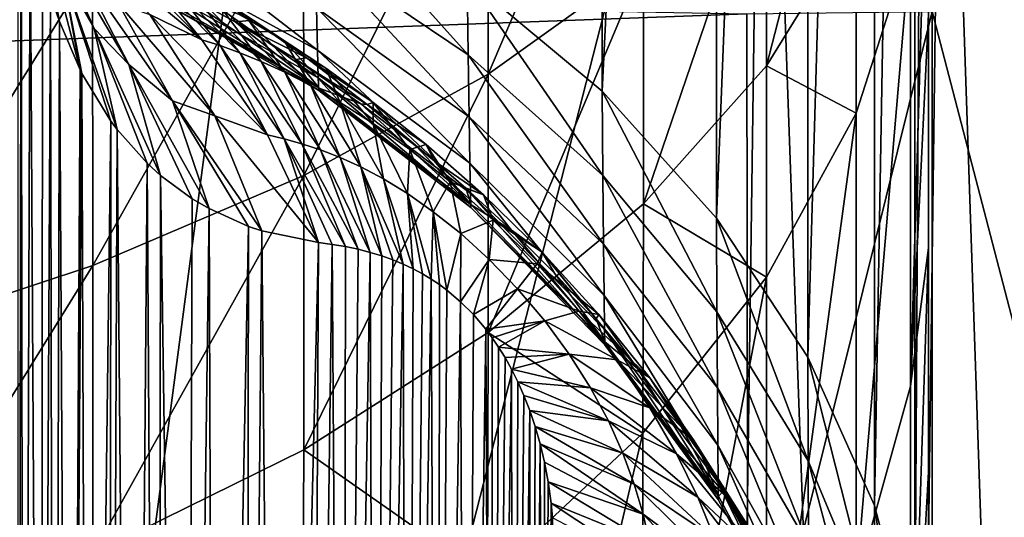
# Model space of a CAD drawing. Header units: metres. Extents: x -22 to 73, y -229 to 22.
# Tile 377 of 447: x 67.6 to 69.77, y -9.98 to -8.88. Entities that reach past the tile are written whole.
import ezdxf

# ---------------------------------------------------------------- set-up
doc = ezdxf.new("R2010")
doc.units = ezdxf.units.M
doc.layers.add('solid_509500_SW0001', color=7, linetype='CONTINUOUS')

msp = doc.modelspace()

# ---------------------------------------------------------------- linework, layer by layer
at = {"layer": 'solid_509500_SW0001'}
for points in [[(69.599998, -2.752203, 54.569382), (69.599998, -13.777501, 70.062981), (69.599998, -13.659966, 70.7351)], [(69.599998, -10.636386, 66.28595), (69.599998, -2.752203, 54.569382), (69.599998, -13.659966, 70.7351)], [(69.599998, -2.752203, 54.569382), (69.599998, -3.391085, 54.716301), (69.599998, -13.777501, 70.062981)], [(69.599998, -10.636386, 66.28595), (69.599998, -5.248361, 58.591057), (69.599998, -2.752203, 54.569382)], [(69.599998, -3.391085, 54.716301), (69.599998, -13.862061, 69.385178), (69.599998, -13.777501, 70.062981)], [(69.599998, -3.391085, 54.716301), (69.599998, -4.021256, 54.893299), (69.599998, -13.862061, 69.385178)], [(68.88166, -3.652796, 59.708282), (68.882759, -9.041877, 67.402443), (68.586075, -8.794566, 67.575607)], [(68.88166, -3.652796, 59.708282), (69.133324, -3.932026, 59.512764), (68.882759, -9.041877, 67.402443)], [(69.133324, -3.932026, 59.512764), (69.134003, -9.32093, 67.207047), (68.882759, -9.041877, 67.402443)], [(69.133324, -3.932026, 59.512764), (69.33445, -4.237514, 59.298859), (69.134003, -9.32093, 67.207047)], [(69.599998, -4.021256, 54.893299), (69.599998, -13.913306, 68.703827), (69.599998, -13.862061, 69.385178)], [(69.599998, -4.021256, 54.893299), (69.599998, -4.640872, 55.099674), (69.599998, -13.913306, 68.703827)], [(69.33445, -4.237514, 59.298859), (69.334793, -9.626172, 66.993309), (69.134003, -9.32093, 67.207047)], [(69.33445, -4.237514, 59.298859), (69.481026, -4.563167, 59.070835), (69.334793, -9.626172, 66.993309)], [(69.481026, -4.563167, 59.070835), (69.481148, -9.951525, 66.765495), (69.334793, -9.626172, 66.993309)], [(69.481026, -4.563167, 59.070835), (69.570137, -4.902488, 58.833241), (69.481148, -9.951525, 66.765495)], [(69.599998, -4.640872, 55.099674), (69.599998, -13.931083, 68.021065), (69.599998, -13.913306, 68.703827)], [(69.599998, -4.640872, 55.099674), (69.599998, -5.248167, 55.334579), (69.599998, -13.931083, 68.021065)], [(69.570137, -4.902488, 58.833241), (69.570137, -10.290512, 66.528137), (69.481148, -9.951525, 66.765495)], [(69.570137, -4.902488, 58.833241), (69.599998, -5.248361, 58.591057), (69.570137, -10.290512, 66.528137)], [(69.570137, -10.290512, 66.528137), (69.599998, -5.248361, 58.591057), (69.599998, -10.636386, 66.28595)], [(69.599998, -5.248167, 55.334579), (69.599998, -13.915392, 67.338661), (69.599998, -13.931083, 68.021065)], [(69.599998, -5.248167, 55.334579), (69.599998, -5.84147, 55.597042), (69.599998, -13.915392, 67.338661)], [(69.599998, -5.84147, 55.597042), (69.599998, -13.866313, 66.658028), (69.599998, -13.915392, 67.338661)], [(69.599998, -5.84147, 55.597042), (69.599998, -6.554168, 55.922989), (69.599998, -13.866313, 66.658028)], [(69.599998, -6.554168, 55.922989), (69.599998, -13.783953, 65.980553), (69.599998, -13.866313, 66.658028)], [(69.599998, -6.554168, 55.922989), (69.599998, -7.273997, 56.23288), (69.599998, -13.783953, 65.980553)], [(69.599998, -7.273997, 56.23288), (69.599998, -13.668474, 65.307724), (69.599998, -13.783953, 65.980553)], [(69.599998, -7.273997, 56.23288), (69.599998, -7.645568, 56.40617), (69.599998, -13.668474, 65.307724)], [(68.234779, -7.463446, 93.293404), (67.232292, -7.453458, 93.3004), (67.162041, -15.601653, 104.804047)], [(69.235985, -7.50635, 93.263359), (68.234779, -7.463446, 93.293404), (67.162041, -15.601653, 104.804047)], [(67.76059, -7.492269, 52.091965), (67.245842, -7.649162, 51.758839), (67.249451, -8.906937, 52.31958)], [(67.76059, -7.492269, 52.091965), (67.249451, -8.906937, 52.31958), (67.763412, -8.765116, 52.659451)], [(69.174232, -11.941161, 99.520233), (69.235985, -7.50635, 93.263359), (67.162041, -15.601653, 104.804047)], [(69.526772, -15.665167, 104.716293), (69.235985, -7.50635, 93.263359), (69.174232, -11.941161, 99.520233)], [(69.526772, -15.665167, 104.716293), (69.632225, -7.552925, 93.233162), (69.235985, -7.50635, 93.263359)], [(69.910164, -15.749055, 104.659492), (69.632225, -7.552925, 93.233162), (69.526772, -15.665167, 104.716293)], [(69.910164, -15.749055, 104.659492), (70.017578, -7.642092, 93.172707), (69.632225, -7.552925, 93.233162)], [(69.599998, -7.645568, 56.40617), (69.599998, -13.520137, 64.641212), (69.599998, -13.668474, 65.307724)], [(69.599998, -7.645568, 56.40617), (69.599998, -7.826062, 56.504311), (69.599998, -13.520137, 64.641212)], [(69.599998, -7.826062, 56.504311), (69.599998, -8.002706, 56.610008), (69.599998, -13.520137, 64.641212)], [(69.599998, -8.002706, 56.610008), (69.599998, -13.339298, 63.982708), (69.599998, -13.520137, 64.641212)], [(69.599998, -8.002706, 56.610008), (69.599998, -8.340549, 56.84156), (69.599998, -13.339298, 63.982708)], [(68.632622, -9.004273, 53.780926), (68.973061, -8.20752, 53.995716), (68.632156, -8.412589, 53.504276)], [(68.632622, -9.004273, 53.780926), (68.973358, -8.75959, 54.253799), (68.973061, -8.20752, 53.995716)], [(69.244202, -8.986083, 55.040184), (69.440804, -8.221013, 55.294651), (69.244194, -8.497106, 54.761078)], [(69.244202, -8.986083, 55.040184), (69.440811, -8.66708, 55.549263), (69.440804, -8.221013, 55.294651)], [(67.606667, -8.474501, 72.780602), (67.599998, -12.569366, 78.977127), (67.599998, -8.310668, 72.895081)], [(69.560028, -9.689689, 57.12965), (69.599998, -8.872812, 57.259953), (69.599998, -8.340549, 56.84156)], [(69.560028, -9.689689, 57.12965), (69.599998, -8.340549, 56.84156), (69.560028, -8.718326, 56.336151)], [(69.599998, -8.340549, 56.84156), (69.599998, -8.872812, 57.259953), (69.599998, -13.339298, 63.982708)], [(68.227425, -9.227244, 53.35001), (68.632156, -8.412589, 53.504276), (68.226784, -8.59945, 53.056465)], [(68.227425, -9.227244, 53.35001), (68.632622, -9.004273, 53.780926), (68.632156, -8.412589, 53.504276)], [(67.612381, -12.718624, 78.715652), (67.599998, -12.569366, 78.977127), (67.606667, -8.474501, 72.780602)], [(67.612381, -12.718624, 78.715652), (67.606667, -8.474501, 72.780602), (67.626633, -8.637842, 72.666954)], [(68.973373, -9.289365, 54.556198), (69.244194, -8.497106, 54.761078), (68.973358, -8.75959, 54.253799)], [(68.973373, -9.289365, 54.556198), (69.244202, -8.986083, 55.040184), (69.244194, -8.497106, 54.761078)], [(67.612907, -8.579075, 71.866943), (67.677223, -8.700921, 71.700035), (67.767143, -8.904458, 71.903748)], [(67.696312, -8.778979, 72.092331), (67.612907, -8.579075, 71.866943), (67.767143, -8.904458, 71.903748)], [(68.588333, -8.961894, 67.842522), (68.249847, -8.583923, 67.723106), (68.586075, -8.794566, 67.575607)], [(68.588333, -8.961894, 67.842522), (68.252808, -8.735728, 67.965012), (68.249847, -8.583923, 67.723106)], [(53.799999, -9.440376, 49.241554), (53.799999, -8.589276, 48.836903), (69.200699, -8.872087, 48.966187)], [(67.764252, -9.424938, 52.967949), (68.226784, -8.59945, 53.056465), (67.763412, -8.765116, 52.659451)], [(67.764252, -9.424938, 52.967949), (68.227425, -9.227244, 53.35001), (68.226784, -8.59945, 53.056465)], [(67.640305, -8.627617, 72.25782), (67.736031, -8.995113, 72.31543), (67.690468, -8.888886, 72.446098)], [(67.640305, -8.627617, 72.25782), (67.696312, -8.778979, 72.092331), (67.736031, -8.995113, 72.31543)], [(67.640305, -8.627617, 72.25782), (67.690468, -8.888886, 72.446098), (67.671051, -8.830901, 72.50647)], [(67.650299, -12.851654, 78.426544), (67.612381, -12.718624, 78.715652), (67.626633, -8.637842, 72.666954)], [(67.650299, -12.851654, 78.426544), (67.626633, -8.637842, 72.666954), (67.653206, -8.766907, 72.565956)], [(68.257607, -8.951624, 68.494431), (67.887711, -8.666282, 68.300797), (68.255455, -8.859021, 68.223442)], [(68.257607, -8.951624, 68.494431), (67.890373, -8.751145, 68.549263), (67.887711, -8.666282, 68.300797)], [(69.244202, -8.986083, 55.040184), (69.440582, -9.090427, 55.838329), (69.440811, -8.66708, 55.549263)], [(69.440811, -8.66708, 55.549263), (69.440582, -9.090427, 55.838329), (69.560028, -8.718326, 56.336151)], [(67.710754, -8.685225, 70.835419), (67.82988, -8.751861, 70.64164), (68.003326, -8.928909, 70.81839)], [(67.889091, -8.873294, 71.029816), (67.710754, -8.685225, 70.835419), (68.003326, -8.928909, 70.81839)], [(67.677223, -8.700921, 71.700035), (67.729744, -8.762837, 71.474091), (67.842857, -8.982925, 71.678329)], [(67.767143, -8.904458, 71.903748), (67.677223, -8.700921, 71.700035), (67.842857, -8.982925, 71.678329)], [(68.590385, -9.097776, 68.127625), (68.252808, -8.735728, 67.965012), (68.588333, -8.961894, 67.842522)], [(68.590385, -9.097776, 68.127625), (68.255455, -8.859021, 68.223442), (68.252808, -8.735728, 67.965012)], [(69.560028, -8.718326, 56.336151), (69.440582, -9.090427, 55.838329), (69.440582, -10.11918, 56.679916)], [(69.560028, -9.689689, 57.12965), (69.560028, -8.718326, 56.336151), (69.440582, -10.11918, 56.679916)], [(67.873558, -8.769412, 70.552109), (68.003326, -8.928909, 70.81839), (67.82988, -8.751861, 70.64164)], [(68.2593, -9.012326, 68.774353), (67.890373, -8.751145, 68.549263), (68.257607, -8.951624, 68.494431)], [(68.2593, -9.012326, 68.774353), (67.892464, -8.806768, 68.805908), (67.890373, -8.751145, 68.549263)], [(68.632637, -9.572079, 54.105034), (68.973358, -8.75959, 54.253799), (68.632622, -9.004273, 53.780926)], [(68.632637, -9.572079, 54.105034), (68.973373, -9.289365, 54.556198), (68.973358, -8.75959, 54.253799)], [(67.250504, -9.594195, 52.640842), (67.763412, -8.765116, 52.659451), (67.249451, -8.906937, 52.31958)], [(67.250504, -9.594195, 52.640842), (67.764252, -9.424938, 52.967949), (67.763412, -8.765116, 52.659451)], [(67.650299, -12.851654, 78.426544), (67.653206, -8.766907, 72.565956), (67.671051, -8.830901, 72.50647)], [(67.696312, -8.778979, 72.092331), (67.817505, -9.125997, 72.104233), (67.803802, -9.107594, 72.138306)], [(67.696312, -8.778979, 72.092331), (67.767143, -8.904458, 71.903748), (67.817505, -9.125997, 72.104233)], [(67.696312, -8.778979, 72.092331), (67.803802, -9.107594, 72.138306), (67.740044, -9.003017, 72.304451)], [(67.696312, -8.778979, 72.092331), (67.740044, -9.003017, 72.304451), (67.736031, -8.995113, 72.31543)], [(67.729744, -8.762837, 71.474091), (67.820724, -8.849957, 71.27887), (67.938942, -9.06309, 71.462219)], [(67.842857, -8.982925, 71.678329), (67.729744, -8.762837, 71.474091), (67.938942, -9.06309, 71.462219)], [(67.873558, -8.769412, 70.552109), (68.043411, -8.941809, 70.736778), (68.003326, -8.928909, 70.81839)], [(67.873558, -8.769412, 70.552109), (67.921822, -8.790241, 70.462967), (68.043411, -8.941809, 70.736778)], [(67.921822, -8.790241, 70.462967), (68.086708, -8.957428, 70.6567), (68.043411, -8.941809, 70.736778)], [(67.921822, -8.790241, 70.462967), (67.975685, -8.815351, 70.374359), (68.086708, -8.957428, 70.6567)], [(68.884369, -9.227288, 67.698784), (68.586075, -8.794566, 67.575607), (68.882759, -9.041877, 67.402443)], [(68.884369, -9.227288, 67.698784), (68.588333, -8.961894, 67.842522), (68.586075, -8.794566, 67.575607)], [(68.260475, -9.040271, 69.059547), (67.892464, -8.806768, 68.805908), (68.2593, -9.012326, 68.774353)], [(68.260475, -9.040271, 69.059547), (67.893936, -8.832365, 69.067375), (67.892464, -8.806768, 68.805908)], [(67.931816, -8.810359, 69.592445), (67.894814, -8.827608, 69.330101), (68.2612, -9.035096, 69.34613)], [(68.076347, -8.889484, 69.586143), (67.931816, -8.810359, 69.592445), (68.2612, -9.035096, 69.34613)], [(68.11644, -8.88554, 69.799103), (67.931816, -8.810359, 69.592445), (68.076347, -8.889484, 69.586143)], [(68.014832, -8.818961, 69.890678), (67.931816, -8.810359, 69.592445), (68.11644, -8.88554, 69.799103)], [(67.975685, -8.815351, 70.374359), (68.133873, -8.976548, 70.578468), (68.086708, -8.957428, 70.6567)], [(67.975685, -8.815351, 70.374359), (68.0364, -8.846054, 70.28656), (68.133873, -8.976548, 70.578468)], [(68.014832, -8.818961, 69.890678), (68.184753, -8.931645, 70.116417), (68.105507, -8.884078, 70.200188)], [(68.014832, -8.818961, 69.890678), (68.11644, -8.88554, 69.799103), (68.184753, -8.931645, 70.116417)], [(67.678864, -12.910171, 78.272461), (67.650299, -12.851654, 78.426544), (67.671051, -8.830901, 72.50647)], [(67.678864, -12.910171, 78.272461), (67.671051, -8.830901, 72.50647), (67.690468, -8.888886, 72.446098)], [(67.893936, -8.832365, 69.067375), (68.2612, -9.035096, 69.34613), (67.894814, -8.827608, 69.330101)], [(68.260475, -9.040271, 69.059547), (68.2612, -9.035096, 69.34613), (67.893936, -8.832365, 69.067375)], [(68.0364, -8.846054, 70.28656), (68.185715, -9.000174, 70.502487), (68.133873, -8.976548, 70.578468)], [(68.0364, -8.846054, 70.28656), (68.105507, -8.884078, 70.200188), (68.185715, -9.000174, 70.502487)], [(69.607742, -8.867129, 48.994484), (70.018883, -8.830338, 49.072201), (70.019173, -10.446403, 49.913284)], [(67.820724, -8.849957, 71.27887), (67.889091, -8.873294, 71.029816), (68.032303, -9.096061, 71.216438)], [(67.938942, -9.06309, 71.462219), (67.820724, -8.849957, 71.27887), (68.032303, -9.096061, 71.216438)], [(68.592041, -9.199819, 68.426552), (68.255455, -8.859021, 68.223442), (68.590385, -9.097776, 68.127625)], [(68.592041, -9.199819, 68.426552), (68.257607, -8.951624, 68.494431), (68.255455, -8.859021, 68.223442)], [(69.607742, -8.867129, 48.994484), (69.202698, -10.497551, 49.812054), (69.200699, -8.872087, 48.966187)], [(69.607979, -10.489779, 49.839321), (69.202698, -10.497551, 49.812054), (69.607742, -8.867129, 48.994484)], [(69.607979, -10.489779, 49.839321), (69.607742, -8.867129, 48.994484), (70.019173, -10.446403, 49.913284)], [(53.799999, -9.440376, 49.241554), (69.200699, -8.872087, 48.966187), (69.202698, -10.497551, 49.812054)], [(67.713646, -12.962379, 78.112442), (67.678864, -12.910171, 78.272461), (67.690468, -8.888886, 72.446098)], [(67.713646, -12.962379, 78.112442), (67.690468, -8.888886, 72.446098), (67.736031, -8.995113, 72.31543)], [(67.889091, -8.873294, 71.029816), (68.003326, -8.928909, 70.81839), (68.147751, -9.137938, 70.986076)], [(68.032303, -9.096061, 71.216438), (67.889091, -8.873294, 71.029816), (68.147751, -9.137938, 70.986076)], [(68.11644, -8.88554, 69.799103), (68.076347, -8.889484, 69.586143), (68.233643, -8.968524, 69.714088)], [(68.210594, -8.97191, 69.583153), (68.076347, -8.889484, 69.586143), (68.2612, -9.035096, 69.34613)], [(68.233643, -8.968524, 69.714088), (68.076347, -8.889484, 69.586143), (68.210594, -8.97191, 69.583153)], [(68.105507, -8.884078, 70.200188), (68.243217, -9.029593, 70.42939), (68.185715, -9.000174, 70.502487)], [(68.105507, -8.884078, 70.200188), (68.184753, -8.931645, 70.116417), (68.243217, -9.029593, 70.42939)], [(68.11644, -8.88554, 69.799103), (68.275833, -8.991445, 70.037399), (68.184753, -8.931645, 70.116417)], [(68.11644, -8.88554, 69.799103), (68.233643, -8.968524, 69.714088), (68.275833, -8.991445, 70.037399)], [(69.560028, -9.689689, 57.12965), (69.599998, -9.385797, 57.705231), (69.599998, -8.872812, 57.259953)], [(69.599998, -8.872812, 57.259953), (69.599998, -13.126409, 63.333851), (69.599998, -13.339298, 63.982708)], [(69.599998, -8.872812, 57.259953), (69.599998, -9.385797, 57.705231), (69.599998, -13.126409, 63.333851)], [(67.767143, -8.904458, 71.903748), (67.912666, -9.226647, 71.878349), (67.883591, -9.200227, 71.945694)], [(67.767143, -8.904458, 71.903748), (67.842857, -8.982925, 71.678329), (67.912666, -9.226647, 71.878349)], [(67.767143, -8.904458, 71.903748), (67.883591, -9.200227, 71.945694), (67.817505, -9.125997, 72.104233)], [(68.043411, -8.941809, 70.736778), (68.147751, -9.137938, 70.986076), (68.003326, -8.928909, 70.81839)], [(68.184753, -8.931645, 70.116417), (68.307495, -9.066426, 70.360222), (68.243217, -9.029593, 70.42939)], [(68.184753, -8.931645, 70.116417), (68.275833, -8.991445, 70.037399), (68.307495, -9.066426, 70.360222)], [(68.043411, -8.941809, 70.736778), (68.184608, -9.146517, 70.912354), (68.147751, -9.137938, 70.986076)], [(68.043411, -8.941809, 70.736778), (68.086708, -8.957428, 70.6567), (68.184608, -9.146517, 70.912354)], [(68.593346, -9.266693, 68.735313), (68.257607, -8.951624, 68.494431), (68.592041, -9.199819, 68.426552)], [(68.593346, -9.266693, 68.735313), (68.2593, -9.012326, 68.774353), (68.257607, -8.951624, 68.494431)], [(68.086708, -8.957428, 70.6567), (68.223267, -9.157215, 70.841385), (68.184608, -9.146517, 70.912354)], [(68.086708, -8.957428, 70.6567), (68.133873, -8.976548, 70.578468), (68.223267, -9.157215, 70.841385)], [(68.233643, -8.968524, 69.714088), (68.210594, -8.97191, 69.583153), (68.366585, -9.070925, 69.641113)], [(68.353004, -9.069781, 69.583382), (68.210594, -8.97191, 69.583153), (68.2612, -9.035096, 69.34613)], [(68.366585, -9.070925, 69.641113), (68.210594, -8.97191, 69.583153), (68.353004, -9.069781, 69.583382)], [(68.233643, -8.968524, 69.714088), (68.379829, -9.06637, 69.966721), (68.275833, -8.991445, 70.037399)], [(68.233643, -8.968524, 69.714088), (68.366585, -9.070925, 69.641113), (68.379829, -9.06637, 69.966721)], [(68.88588, -9.377816, 68.015236), (68.588333, -8.961894, 67.842522), (68.884369, -9.227288, 67.698784)], [(68.88588, -9.377816, 68.015236), (68.590385, -9.097776, 68.127625), (68.588333, -8.961894, 67.842522)], [(67.713646, -12.962379, 78.112442), (67.736031, -8.995113, 72.31543), (67.740044, -9.003017, 72.304451)], [(67.842857, -8.982925, 71.678329), (68.019218, -9.299771, 71.640953), (67.982437, -9.278168, 71.721397)], [(67.842857, -8.982925, 71.678329), (67.938942, -9.06309, 71.462219), (68.019218, -9.299771, 71.640953)], [(67.842857, -8.982925, 71.678329), (67.982437, -9.278168, 71.721397), (67.912666, -9.226647, 71.878349)], [(68.133873, -8.976548, 70.578468), (68.263985, -9.170588, 70.773636), (68.223267, -9.157215, 70.841385)], [(68.133873, -8.976548, 70.578468), (68.185715, -9.000174, 70.502487), (68.263985, -9.170588, 70.773636)], [(68.275833, -8.991445, 70.037399), (68.379631, -9.112601, 70.296661), (68.307495, -9.066426, 70.360222)], [(68.275833, -8.991445, 70.037399), (68.379829, -9.06637, 69.966721), (68.379631, -9.112601, 70.296661)], [(68.973373, -9.289365, 54.556198), (69.243576, -9.450516, 55.356586), (69.244202, -8.986083, 55.040184)], [(69.244202, -8.986083, 55.040184), (69.243576, -9.450516, 55.356586), (69.440582, -9.090427, 55.838329)], [(67.754372, -13.007561, 77.946762), (67.713646, -12.962379, 78.112442), (67.740044, -9.003017, 72.304451)], [(67.754372, -13.007561, 77.946762), (67.740044, -9.003017, 72.304451), (67.803802, -9.107594, 72.138306)], [(68.185715, -9.000174, 70.502487), (68.307091, -9.187313, 70.709648), (68.263985, -9.170588, 70.773636)], [(68.185715, -9.000174, 70.502487), (68.243217, -9.029593, 70.42939), (68.307091, -9.187313, 70.709648)], [(68.227455, -9.829705, 53.693901), (68.632622, -9.004273, 53.780926), (68.227425, -9.227244, 53.35001)], [(68.227455, -9.829705, 53.693901), (68.632637, -9.572079, 54.105034), (68.632622, -9.004273, 53.780926)], [(68.594246, -9.297458, 69.049873), (68.2593, -9.012326, 68.774353), (68.593346, -9.266693, 68.735313)], [(68.594246, -9.297458, 69.049873), (68.260475, -9.040271, 69.059547), (68.2593, -9.012326, 68.774353)], [(68.243217, -9.029593, 70.42939), (68.35302, -9.20822, 70.650085), (68.307091, -9.187313, 70.709648)], [(68.243217, -9.029593, 70.42939), (68.307495, -9.066426, 70.360222), (68.35302, -9.20822, 70.650085)], [(68.260475, -9.040271, 69.059547), (68.59481, -9.291718, 69.365959), (68.2612, -9.035096, 69.34613)], [(68.594246, -9.297458, 69.049873), (68.59481, -9.291718, 69.365959), (68.260475, -9.040271, 69.059547)], [(68.353004, -9.069781, 69.583382), (68.2612, -9.035096, 69.34613), (68.59481, -9.291718, 69.365959)], [(69.135033, -9.526641, 67.536652), (68.882759, -9.041877, 67.402443), (69.134003, -9.32093, 67.207047)], [(69.135033, -9.526641, 67.536652), (68.884369, -9.227288, 67.698784), (68.882759, -9.041877, 67.402443)], [(67.938942, -9.06309, 71.462219), (68.13533, -9.34833, 71.39505), (68.106117, -9.338634, 71.455963)], [(67.938942, -9.06309, 71.462219), (68.032303, -9.096061, 71.216438), (68.13533, -9.34833, 71.39505)], [(67.938942, -9.06309, 71.462219), (68.106117, -9.338634, 71.455963), (68.019218, -9.299771, 71.640953)], [(68.307495, -9.066426, 70.360222), (68.402206, -9.234296, 70.595848), (68.35302, -9.20822, 70.650085)], [(68.307495, -9.066426, 70.360222), (68.379631, -9.112601, 70.296661), (68.402206, -9.234296, 70.595848)], [(68.474998, -9.163166, 69.586792), (68.353004, -9.069781, 69.583382), (68.59481, -9.291718, 69.365959)], [(68.366585, -9.070925, 69.641113), (68.353004, -9.069781, 69.583382), (68.474998, -9.163166, 69.586792)], [(68.366585, -9.070925, 69.641113), (68.496254, -9.158797, 69.909668), (68.379829, -9.06637, 69.966721)], [(68.366585, -9.070925, 69.641113), (68.474998, -9.163166, 69.586792), (68.513985, -9.195055, 69.58857)], [(68.366585, -9.070925, 69.641113), (68.513985, -9.195055, 69.58857), (68.496254, -9.158797, 69.909668)], [(68.379829, -9.06637, 69.966721), (68.460274, -9.170163, 70.241364), (68.379631, -9.112601, 70.296661)], [(68.379829, -9.06637, 69.966721), (68.496254, -9.158797, 69.909668), (68.460274, -9.170163, 70.241364)], [(68.032303, -9.096061, 71.216438), (68.26001, -9.374303, 71.141037), (68.13533, -9.34833, 71.39505)], [(68.032303, -9.096061, 71.216438), (68.147751, -9.137938, 70.986076), (68.26001, -9.374303, 71.141037)], [(68.88707, -9.490821, 68.346962), (68.590385, -9.097776, 68.127625), (68.88588, -9.377816, 68.015236)], [(68.88707, -9.490821, 68.346962), (68.592041, -9.199819, 68.426552), (68.590385, -9.097776, 68.127625)], [(69.440582, -9.090427, 55.838329), (69.243576, -9.450516, 55.356586), (69.243576, -10.537606, 56.247253)], [(69.440582, -10.11918, 56.679916), (69.440582, -9.090427, 55.838329), (69.243576, -10.537606, 56.247253)], [(67.800674, -13.044911, 77.775475), (67.754372, -13.007561, 77.946762), (67.803802, -9.107594, 72.138306)], [(67.800674, -13.044911, 77.775475), (67.803802, -9.107594, 72.138306), (67.817505, -9.125997, 72.104233)], [(67.852188, -13.073838, 77.598549), (67.800674, -13.044911, 77.775475), (67.817505, -9.125997, 72.104233)], [(67.852188, -13.073838, 77.598549), (67.817505, -9.125997, 72.104233), (67.883591, -9.200227, 71.945694)], [(68.379631, -9.112601, 70.296661), (68.455093, -9.266674, 70.548141), (68.402206, -9.234296, 70.595848)], [(68.379631, -9.112601, 70.296661), (68.460274, -9.170163, 70.241364), (68.455093, -9.266674, 70.548141)], [(68.184608, -9.146517, 70.912354), (68.26001, -9.374303, 71.141037), (68.147751, -9.137938, 70.986076)], [(68.184608, -9.146517, 70.912354), (68.318871, -9.383267, 71.029892), (68.290024, -9.378357, 71.082664)], [(68.184608, -9.146517, 70.912354), (68.223267, -9.157215, 70.841385), (68.318871, -9.383267, 71.029892)], [(68.184608, -9.146517, 70.912354), (68.290024, -9.378357, 71.082664), (68.26001, -9.374303, 71.141037)], [(68.223267, -9.157215, 70.841385), (68.346565, -9.389081, 70.98246), (68.318871, -9.383267, 71.029892)], [(68.223267, -9.157215, 70.841385), (68.263985, -9.170588, 70.773636), (68.346565, -9.389081, 70.98246)], [(68.263985, -9.170588, 70.773636), (68.373123, -9.395825, 70.940117), (68.346565, -9.389081, 70.98246)], [(68.263985, -9.170588, 70.773636), (68.307091, -9.187313, 70.709648), (68.373123, -9.395825, 70.940117)], [(68.460274, -9.170163, 70.241364), (68.511856, -9.306511, 70.508606), (68.455093, -9.266674, 70.548141)], [(68.496254, -9.158797, 69.909668), (68.548988, -9.240777, 70.198059), (68.460274, -9.170163, 70.241364)], [(68.460274, -9.170163, 70.241364), (68.548988, -9.240777, 70.198059), (68.511856, -9.306511, 70.508606)], [(68.513985, -9.195055, 69.58857), (68.474998, -9.163166, 69.586792), (68.59481, -9.291718, 69.365959)], [(68.496254, -9.158797, 69.909668), (68.513985, -9.195055, 69.58857), (68.622017, -9.269357, 69.872726)], [(68.496254, -9.158797, 69.909668), (68.622017, -9.269357, 69.872726), (68.548988, -9.240777, 70.198059)], [(68.307091, -9.187313, 70.709648), (68.398544, -9.403513, 70.902618), (68.373123, -9.395825, 70.940117)], [(68.307091, -9.187313, 70.709648), (68.35302, -9.20822, 70.650085), (68.398544, -9.403513, 70.902618)], [(67.908417, -13.093643, 77.415962), (67.852188, -13.073838, 77.598549), (67.883591, -9.200227, 71.945694)], [(67.908417, -13.093643, 77.415962), (67.883591, -9.200227, 71.945694), (67.912666, -9.226647, 71.878349)], [(68.35302, -9.20822, 70.650085), (68.44593, -9.421666, 70.841331), (68.422821, -9.412143, 70.869759)], [(68.35302, -9.20822, 70.650085), (68.402206, -9.234296, 70.595848), (68.44593, -9.421666, 70.841331)], [(68.35302, -9.20822, 70.650085), (68.422821, -9.412143, 70.869759), (68.398544, -9.403513, 70.902618)], [(68.583748, -9.254784, 69.592758), (68.513985, -9.195055, 69.58857), (68.59481, -9.291718, 69.365959)], [(68.622017, -9.269357, 69.872726), (68.513985, -9.195055, 69.58857), (68.583748, -9.254784, 69.592758)], [(68.888016, -9.564844, 68.689552), (68.592041, -9.199819, 68.426552), (68.88707, -9.490821, 68.346962)], [(68.888016, -9.564844, 68.689552), (68.593346, -9.266693, 68.735313), (68.592041, -9.199819, 68.426552)], [(67.76429, -10.058127, 53.32938), (68.227425, -9.227244, 53.35001), (67.764252, -9.424938, 52.967949)], [(67.76429, -10.058127, 53.32938), (68.227455, -9.829705, 53.693901), (68.227425, -9.227244, 53.35001)], [(67.968857, -13.103572, 77.227371), (67.908417, -13.093643, 77.415962), (67.912666, -9.226647, 71.878349)], [(67.968857, -13.103572, 77.227371), (67.912666, -9.226647, 71.878349), (67.982437, -9.278168, 71.721397)], [(68.402206, -9.234296, 70.595848), (68.467812, -9.432, 70.817139), (68.44593, -9.421666, 70.841331)], [(68.402206, -9.234296, 70.595848), (68.455093, -9.266674, 70.548141), (68.467812, -9.432, 70.817139)], [(69.136063, -9.693591, 67.888504), (68.884369, -9.227288, 67.698784), (69.135033, -9.526641, 67.536652)], [(69.136063, -9.693591, 67.888504), (68.88588, -9.377816, 68.015236), (68.884369, -9.227288, 67.698784)], [(68.548988, -9.240777, 70.198059), (68.572136, -9.354727, 70.479401), (68.511856, -9.306511, 70.508606)], [(68.548988, -9.240777, 70.198059), (68.643593, -9.324883, 70.171265), (68.572136, -9.354727, 70.479401)], [(68.622017, -9.269357, 69.872726), (68.643593, -9.324883, 70.171265), (68.548988, -9.240777, 70.198059)], [(68.683609, -9.346746, 69.601158), (68.583748, -9.254784, 69.592758), (68.59481, -9.291718, 69.365959)], [(68.622017, -9.269357, 69.872726), (68.583748, -9.254784, 69.592758), (68.683609, -9.346746, 69.601158)], [(67.968857, -13.103572, 77.227371), (67.982437, -9.278168, 71.721397), (68.019218, -9.299771, 71.640953)], [(68.455093, -9.266674, 70.548141), (68.507568, -9.454567, 70.78064), (68.48838, -9.443017, 70.796997)], [(68.455093, -9.266674, 70.548141), (68.511856, -9.306511, 70.508606), (68.507568, -9.454567, 70.78064)], [(68.455093, -9.266674, 70.548141), (68.48838, -9.443017, 70.796997), (68.467812, -9.432, 70.817139)], [(68.888649, -9.59885, 69.038536), (68.593346, -9.266693, 68.735313), (68.888016, -9.564844, 68.689552)], [(68.888649, -9.59885, 69.038536), (68.594246, -9.297458, 69.049873), (68.593346, -9.266693, 68.735313)], [(68.622017, -9.269357, 69.872726), (68.683609, -9.346746, 69.601158), (68.751022, -9.395684, 69.861877)], [(68.622017, -9.269357, 69.872726), (68.751022, -9.395684, 69.861877), (68.643593, -9.324883, 70.171265)], [(68.033005, -13.102976, 77.032341), (67.968857, -13.103572, 77.227371), (68.019218, -9.299771, 71.640953)], [(68.033005, -13.102976, 77.032341), (68.019218, -9.299771, 71.640953), (68.106117, -9.338634, 71.455963)], [(68.594246, -9.297458, 69.049873), (68.889076, -9.592411, 69.389183), (68.59481, -9.291718, 69.365959)], [(68.888649, -9.59885, 69.038536), (68.889076, -9.592411, 69.389183), (68.594246, -9.297458, 69.049873)], [(68.683609, -9.346746, 69.601158), (68.59481, -9.291718, 69.365959), (68.889076, -9.592411, 69.389183)], [(68.632637, -9.572079, 54.105034), (68.972176, -9.79282, 54.898632), (68.973373, -9.289365, 54.556198)], [(68.973373, -9.289365, 54.556198), (68.972176, -9.79282, 54.898632), (69.243576, -9.450516, 55.356586)], [(68.511856, -9.306511, 70.508606), (68.525345, -9.466492, 70.767746), (68.507568, -9.454567, 70.78064)], [(68.511856, -9.306511, 70.508606), (68.54184, -9.478691, 70.757843), (68.525345, -9.466492, 70.767746)], [(68.511856, -9.306511, 70.508606), (68.572136, -9.354727, 70.479401), (68.54184, -9.478691, 70.757843)], [(69.335358, -9.854006, 67.359344), (69.134003, -9.32093, 67.207047), (69.334793, -9.626172, 66.993309)], [(69.335358, -9.854006, 67.359344), (69.135033, -9.526641, 67.536652), (69.134003, -9.32093, 67.207047)], [(68.100235, -13.091119, 76.830482), (68.033005, -13.102976, 77.032341), (68.106117, -9.338634, 71.455963)], [(68.100235, -13.091119, 76.830482), (68.106117, -9.338634, 71.455963), (68.13533, -9.34833, 71.39505)], [(68.643593, -9.324883, 70.171265), (68.634674, -9.411561, 70.462944), (68.572136, -9.354727, 70.479401)], [(68.643593, -9.324883, 70.171265), (68.739845, -9.420848, 70.165054), (68.634674, -9.411561, 70.462944)], [(68.751022, -9.395684, 69.861877), (68.739845, -9.420848, 70.165054), (68.643593, -9.324883, 70.171265)], [(68.169853, -13.067248, 76.621307), (68.100235, -13.091119, 76.830482), (68.13533, -9.34833, 71.39505)], [(68.169853, -13.067248, 76.621307), (68.13533, -9.34833, 71.39505), (68.26001, -9.374303, 71.141037)], [(68.572136, -9.354727, 70.479401), (68.572006, -9.504216, 70.745384), (68.54184, -9.478691, 70.757843)], [(68.572136, -9.354727, 70.479401), (68.634674, -9.411561, 70.462944), (68.572006, -9.504216, 70.745384)], [(68.777908, -9.441388, 69.612114), (68.683609, -9.346746, 69.601158), (68.889076, -9.592411, 69.389183)], [(68.751022, -9.395684, 69.861877), (68.683609, -9.346746, 69.601158), (68.777908, -9.441388, 69.612114)], [(68.241096, -13.030604, 76.404312), (68.169853, -13.067248, 76.621307), (68.26001, -9.374303, 71.141037)], [(68.241096, -13.030604, 76.404312), (68.26001, -9.374303, 71.141037), (68.290024, -9.378357, 71.082664)], [(68.313065, -12.980426, 76.179054), (68.241096, -13.030604, 76.404312), (68.290024, -9.378357, 71.082664)], [(68.313065, -12.980426, 76.179054), (68.290024, -9.378357, 71.082664), (68.318871, -9.383267, 71.029892)], [(68.313065, -12.980426, 76.179054), (68.318871, -9.383267, 71.029892), (68.346565, -9.389081, 70.98246)], [(69.136848, -9.818873, 68.25724), (68.88588, -9.377816, 68.015236), (69.136063, -9.693591, 67.888504)], [(69.136848, -9.818873, 68.25724), (68.88707, -9.490821, 68.346962), (68.88588, -9.377816, 68.015236)], [(69.560028, -10.589166, 58.003792), (69.599998, -9.877716, 58.176247), (69.599998, -9.385797, 57.705231)], [(69.560028, -10.589166, 58.003792), (69.599998, -9.385797, 57.705231), (69.560028, -9.689689, 57.12965)], [(69.599998, -9.385797, 57.705231), (69.599998, -12.882004, 62.696274), (69.599998, -13.126409, 63.333851)], [(69.599998, -9.385797, 57.705231), (69.599998, -9.877716, 58.176247), (69.599998, -12.882004, 62.696274)], [(68.313065, -12.980426, 76.179054), (68.346565, -9.389081, 70.98246), (68.373123, -9.395825, 70.940117)], [(68.384689, -12.916035, 75.945282), (68.313065, -12.980426, 76.179054), (68.373123, -9.395825, 70.940117)], [(68.384689, -12.916035, 75.945282), (68.373123, -9.395825, 70.940117), (68.398544, -9.403513, 70.902618)], [(68.384689, -12.916035, 75.945282), (68.398544, -9.403513, 70.902618), (68.422821, -9.412143, 70.869759)], [(68.751022, -9.395684, 69.861877), (68.875313, -9.53221, 69.880165), (68.739845, -9.420848, 70.165054)], [(68.751022, -9.395684, 69.861877), (68.777908, -9.441388, 69.612114), (68.869453, -9.541589, 69.626076)], [(68.751022, -9.395684, 69.861877), (68.869453, -9.541589, 69.626076), (68.875313, -9.53221, 69.880165)], [(67.250549, -10.253695, 53.017288), (67.764252, -9.424938, 52.967949), (67.250504, -9.594195, 52.640842)], [(67.250549, -10.253695, 53.017288), (67.76429, -10.058127, 53.32938), (67.764252, -9.424938, 52.967949)], [(68.384689, -12.916035, 75.945282), (68.422821, -9.412143, 70.869759), (68.44593, -9.421666, 70.841331)], [(68.45475, -12.836872, 75.702957), (68.384689, -12.916035, 75.945282), (68.44593, -9.421666, 70.841331)], [(68.45475, -12.836872, 75.702957), (68.44593, -9.421666, 70.841331), (68.467812, -9.432, 70.817139)], [(68.634674, -9.411561, 70.462944), (68.599991, -9.532262, 70.741234), (68.572006, -9.504216, 70.745384)], [(68.634674, -9.411561, 70.462944), (68.697174, -9.476139, 70.461349), (68.599991, -9.532262, 70.741234)], [(68.739845, -9.420848, 70.165054), (68.697174, -9.476139, 70.461349), (68.634674, -9.411561, 70.462944)], [(68.739845, -9.420848, 70.165054), (68.832275, -9.524817, 70.181435), (68.697174, -9.476139, 70.461349)], [(68.875313, -9.53221, 69.880165), (68.832275, -9.524817, 70.181435), (68.739845, -9.420848, 70.165054)], [(53.799999, -10.272465, 49.683983), (53.799999, -9.440376, 49.241554), (69.202698, -10.497551, 49.812054)], [(68.45475, -12.836872, 75.702957), (68.467812, -9.432, 70.817139), (68.48838, -9.443017, 70.796997)], [(68.45475, -12.836872, 75.702957), (68.48838, -9.443017, 70.796997), (68.507568, -9.454567, 70.78064)], [(68.869453, -9.541589, 69.626076), (68.777908, -9.441388, 69.612114), (68.889076, -9.592411, 69.389183)], [(69.243576, -9.450516, 55.356586), (68.972176, -9.79282, 54.898632), (68.972176, -10.86957, 55.777168)], [(69.243576, -10.537606, 56.247253), (69.243576, -9.450516, 55.356586), (68.972176, -10.86957, 55.777168)], [(68.52182, -12.742459, 75.452209), (68.45475, -12.836872, 75.702957), (68.507568, -9.454567, 70.78064)], [(68.52182, -12.742459, 75.452209), (68.507568, -9.454567, 70.78064), (68.525345, -9.466492, 70.767746)], [(68.52182, -12.742459, 75.452209), (68.525345, -9.466492, 70.767746), (68.54184, -9.478691, 70.757843)], [(68.52182, -12.742459, 75.452209), (68.54184, -9.478691, 70.757843), (68.572006, -9.504216, 70.745384)], [(68.697174, -9.476139, 70.461349), (68.627419, -9.564662, 70.745262), (68.599991, -9.532262, 70.741234)], [(68.697174, -9.476139, 70.461349), (68.756737, -9.546404, 70.475548), (68.627419, -9.564662, 70.745262)], [(68.832275, -9.524817, 70.181435), (68.756737, -9.546404, 70.475548), (68.697174, -9.476139, 70.461349)], [(69.137474, -9.900887, 68.63797), (68.88707, -9.490821, 68.346962), (69.136848, -9.818873, 68.25724)], [(69.137474, -9.900887, 68.63797), (68.888016, -9.564844, 68.689552), (68.88707, -9.490821, 68.346962)], [(68.584229, -12.633099, 75.19445), (68.52182, -12.742459, 75.452209), (68.572006, -9.504216, 70.745384)], [(68.584229, -12.633099, 75.19445), (68.572006, -9.504216, 70.745384), (68.599991, -9.532262, 70.741234)], [(68.584229, -12.633099, 75.19445), (68.599991, -9.532262, 70.741234), (68.627419, -9.564662, 70.745262)], [(68.832275, -9.524817, 70.181435), (68.915871, -9.631787, 70.219368), (68.756737, -9.546404, 70.475548)], [(68.987617, -9.671717, 69.926231), (68.915871, -9.631787, 70.219368), (68.832275, -9.524817, 70.181435)], [(68.875313, -9.53221, 69.880165), (68.987617, -9.671717, 69.926231), (68.832275, -9.524817, 70.181435)], [(68.875313, -9.53221, 69.880165), (68.869453, -9.541589, 69.626076), (68.960541, -9.65073, 69.643921)], [(68.875313, -9.53221, 69.880165), (68.960541, -9.65073, 69.643921), (68.987617, -9.671717, 69.926231)], [(69.335991, -10.038842, 67.749939), (69.135033, -9.526641, 67.536652), (69.335358, -9.854006, 67.359344)], [(69.335991, -10.038842, 67.749939), (69.136063, -9.693591, 67.888504), (69.135033, -9.526641, 67.536652)], [(68.756737, -9.546404, 70.475548), (68.641312, -9.583306, 70.750885), (68.627419, -9.564662, 70.745262)], [(68.756737, -9.546404, 70.475548), (68.655403, -9.604022, 70.759422), (68.641312, -9.583306, 70.750885)], [(68.756737, -9.546404, 70.475548), (68.810738, -9.619657, 70.504799), (68.655403, -9.604022, 70.759422)], [(68.915871, -9.631787, 70.219368), (68.810738, -9.619657, 70.504799), (68.756737, -9.546404, 70.475548)], [(68.960541, -9.65073, 69.643921), (68.869453, -9.541589, 69.626076), (68.889076, -9.592411, 69.389183)], [(68.227455, -9.829705, 53.693901), (68.63073, -10.111856, 54.471809), (68.632637, -9.572079, 54.105034)], [(68.640221, -12.509532, 74.93161), (68.584229, -12.633099, 75.19445), (68.627419, -9.564662, 70.745262)], [(68.640221, -12.509532, 74.93161), (68.627419, -9.564662, 70.745262), (68.641312, -9.583306, 70.750885)], [(68.632637, -9.572079, 54.105034), (68.63073, -10.111856, 54.471809), (68.972176, -9.79282, 54.898632)], [(69.137878, -9.938498, 69.025757), (68.888016, -9.564844, 68.689552), (69.137474, -9.900887, 68.63797)], [(69.137878, -9.938498, 69.025757), (68.888649, -9.59885, 69.038536), (68.888016, -9.564844, 68.689552)], [(68.640221, -12.509532, 74.93161), (68.641312, -9.583306, 70.750885), (68.655403, -9.604022, 70.759422)], [(68.888649, -9.59885, 69.038536), (69.138176, -9.931244, 69.415359), (68.889076, -9.592411, 69.389183)], [(69.137878, -9.938498, 69.025757), (69.138176, -9.931244, 69.415359), (68.888649, -9.59885, 69.038536)], [(68.960541, -9.65073, 69.643921), (68.889076, -9.592411, 69.389183), (69.138176, -9.931244, 69.415359)], [(68.640221, -12.509532, 74.93161), (68.655403, -9.604022, 70.759422), (68.66964, -9.627044, 70.771301)], [(68.810738, -9.619657, 70.504799), (68.66964, -9.627044, 70.771301), (68.655403, -9.604022, 70.759422)], [(68.810738, -9.619657, 70.504799), (68.683823, -9.652439, 70.786926), (68.66964, -9.627044, 70.771301)], [(68.810738, -9.619657, 70.504799), (68.857513, -9.693414, 70.547028), (68.683823, -9.652439, 70.786926)], [(68.987556, -9.737247, 70.275291), (68.857513, -9.693414, 70.547028), (68.810738, -9.619657, 70.504799)], [(68.915871, -9.631787, 70.219368), (68.987556, -9.737247, 70.275291), (68.810738, -9.619657, 70.504799)], [(68.640221, -12.509532, 74.93161), (68.66964, -9.627044, 70.771301), (68.683823, -9.652439, 70.786926)], [(69.083466, -9.807754, 69.99511), (68.987556, -9.737247, 70.275291), (68.915871, -9.631787, 70.219368)], [(68.987617, -9.671717, 69.926231), (69.083466, -9.807754, 69.99511), (68.915871, -9.631787, 70.219368)], [(69.481354, -10.202883, 67.170387), (69.334793, -9.626172, 66.993309), (69.481148, -9.951525, 66.765495)], [(69.481354, -10.202883, 67.170387), (69.335358, -9.854006, 67.359344), (69.334793, -9.626172, 66.993309)], [(68.688148, -12.373186, 74.666298), (68.640221, -12.509532, 74.93161), (68.683823, -9.652439, 70.786926)], [(68.688148, -12.373186, 74.666298), (68.683823, -9.652439, 70.786926), (68.697701, -9.680208, 70.806618)], [(68.857513, -9.693414, 70.547028), (68.697701, -9.680208, 70.806618), (68.683823, -9.652439, 70.786926)], [(69.054207, -9.774682, 69.667358), (68.960541, -9.65073, 69.643921), (69.138176, -9.931244, 69.415359)], [(68.987617, -9.671717, 69.926231), (68.960541, -9.65073, 69.643921), (69.054207, -9.774682, 69.667358)], [(68.688148, -12.373186, 74.666298), (68.697701, -9.680208, 70.806618), (68.711098, -9.710389, 70.830673)], [(68.896599, -9.765978, 70.599579), (68.711098, -9.710389, 70.830673), (68.697701, -9.680208, 70.806618)], [(68.857513, -9.693414, 70.547028), (68.896599, -9.765978, 70.599579), (68.697701, -9.680208, 70.806618)], [(68.987617, -9.671717, 69.926231), (69.054207, -9.774682, 69.667358), (69.101677, -9.842866, 69.681664)], [(68.987617, -9.671717, 69.926231), (69.101677, -9.842866, 69.681664), (69.083466, -9.807754, 69.99511)], [(69.560028, -10.589166, 58.003792), (69.560028, -9.689689, 57.12965), (69.440582, -10.11918, 56.679916)], [(68.688148, -12.373186, 74.666298), (68.711098, -9.710389, 70.830673), (68.723846, -9.743032, 70.85939)], [(68.896599, -9.765978, 70.599579), (68.723846, -9.743032, 70.85939), (68.711098, -9.710389, 70.830673)], [(69.046478, -9.838283, 70.344673), (68.896599, -9.765978, 70.599579), (68.857513, -9.693414, 70.547028)], [(68.987556, -9.737247, 70.275291), (69.046478, -9.838283, 70.344673), (68.857513, -9.693414, 70.547028)], [(69.336441, -10.177485, 68.159157), (69.136063, -9.693591, 67.888504), (69.335991, -10.038842, 67.749939)], [(69.336441, -10.177485, 68.159157), (69.136848, -9.818873, 68.25724), (69.136063, -9.693591, 67.888504)], [(68.726555, -12.226201, 74.401932), (68.688148, -12.373186, 74.666298), (68.723846, -9.743032, 70.85939)], [(68.726555, -12.226201, 74.401932), (68.723846, -9.743032, 70.85939), (68.735748, -9.778205, 70.893066)], [(68.928345, -9.836493, 70.660011), (68.735748, -9.778205, 70.893066), (68.723846, -9.743032, 70.85939)], [(68.896599, -9.765978, 70.599579), (68.928345, -9.836493, 70.660011), (68.723846, -9.743032, 70.85939)], [(69.161682, -9.936246, 70.080467), (69.046478, -9.838283, 70.344673), (68.987556, -9.737247, 70.275291)], [(69.083466, -9.807754, 69.99511), (69.161682, -9.936246, 70.080467), (68.987556, -9.737247, 70.275291)], [(69.093407, -9.933663, 70.423401), (68.928345, -9.836493, 70.660011), (68.896599, -9.765978, 70.599579)], [(69.046478, -9.838283, 70.344673), (69.093407, -9.933663, 70.423401), (68.896599, -9.765978, 70.599579)], [(69.101677, -9.842866, 69.681664), (69.054207, -9.774682, 69.667358), (69.138176, -9.931244, 69.415359)], [(68.972176, -9.79282, 54.898632), (68.63073, -10.111856, 54.471809), (68.63073, -11.243855, 55.396935)], [(68.972176, -10.86957, 55.777168), (68.972176, -9.79282, 54.898632), (68.63073, -11.243855, 55.396935)], [(68.726555, -12.226201, 74.401932), (68.735748, -9.778205, 70.893066), (68.746635, -9.815997, 70.93206)], [(68.953476, -9.904696, 70.726357), (68.746635, -9.815997, 70.93206), (68.735748, -9.778205, 70.893066)], [(68.928345, -9.836493, 70.660011), (68.953476, -9.904696, 70.726357), (68.735748, -9.778205, 70.893066)], [(68.754356, -12.071254, 74.142365), (68.726555, -12.226201, 74.401932), (68.746635, -9.815997, 70.93206)], [(68.754356, -12.071254, 74.142365), (68.746635, -9.815997, 70.93206), (68.756279, -9.856532, 70.976799)], [(68.972786, -9.970624, 70.797188), (68.756279, -9.856532, 70.976799), (68.746635, -9.815997, 70.93206)], [(68.953476, -9.904696, 70.726357), (68.972786, -9.970624, 70.797188), (68.746635, -9.815997, 70.93206)], [(69.200752, -9.992603, 69.767387), (69.083466, -9.807754, 69.99511), (69.101677, -9.842866, 69.681664)], [(69.200752, -9.992603, 69.767387), (69.161682, -9.936246, 70.080467), (69.083466, -9.807754, 69.99511)], [(69.3368, -10.268183, 68.581596), (69.136848, -9.818873, 68.25724), (69.336441, -10.177485, 68.159157)], [(69.3368, -10.268183, 68.581596), (69.137474, -9.900887, 68.63797), (69.136848, -9.818873, 68.25724)], [(67.76429, -10.058127, 53.32938), (68.224693, -10.402512, 54.082954), (68.227455, -9.829705, 53.693901)], [(68.227455, -9.829705, 53.693901), (68.224693, -10.402512, 54.082954), (68.63073, -10.111856, 54.471809)], [(69.129799, -10.02331, 70.508377), (68.953476, -9.904696, 70.726357), (68.928345, -9.836493, 70.660011)], [(69.093407, -9.933663, 70.423401), (69.129799, -10.02331, 70.508377), (68.928345, -9.836493, 70.660011)], [(69.223396, -10.0556, 70.176605), (69.093407, -9.933663, 70.423401), (69.046478, -9.838283, 70.344673)], [(69.161682, -9.936246, 70.080467), (69.223396, -10.0556, 70.176605), (69.046478, -9.838283, 70.344673)], [(68.754356, -12.071254, 74.142365), (68.756279, -9.856532, 70.976799), (68.76442, -9.89994, 71.027771)], [(68.972786, -9.970624, 70.797188), (68.76442, -9.89994, 71.027771), (68.756279, -9.856532, 70.976799)], [(69.151138, -9.918408, 69.698601), (69.101677, -9.842866, 69.681664), (69.138176, -9.931244, 69.415359)], [(69.200752, -9.992603, 69.767387), (69.101677, -9.842866, 69.681664), (69.151138, -9.918408, 69.698601)], [(69.481689, -10.406727, 67.602295), (69.335358, -9.854006, 67.359344), (69.481354, -10.202883, 67.170387)], [(69.481689, -10.406727, 67.602295), (69.335991, -10.038842, 67.749939), (69.335358, -9.854006, 67.359344)], [(69.560028, -10.589166, 58.003792), (69.599998, -10.346872, 58.671673), (69.599998, -9.877716, 58.176247)], [(69.599998, -9.877716, 58.176247), (69.599998, -12.606717, 62.071575), (69.599998, -12.882004, 62.696274)], [(69.599998, -9.877716, 58.176247), (69.599998, -10.346872, 58.671673), (69.599998, -12.606717, 62.071575)], [(68.754356, -12.071254, 74.142365), (68.76442, -9.89994, 71.027771), (68.77076, -9.946365, 71.085548)], [(68.986969, -10.03442, 70.871468), (68.77076, -9.946365, 71.085548), (68.76442, -9.89994, 71.027771)], [(68.972786, -9.970624, 70.797188), (68.986969, -10.03442, 70.871468), (68.76442, -9.89994, 71.027771)], [(69.157188, -10.10771, 70.597504), (68.972786, -9.970624, 70.797188), (68.953476, -9.904696, 70.726357)], [(69.129799, -10.02331, 70.508377), (69.157188, -10.10771, 70.597504), (68.953476, -9.904696, 70.726357)], [(69.337013, -10.309699, 69.011787), (69.137474, -9.900887, 68.63797), (69.3368, -10.268183, 68.581596)], [(69.337013, -10.309699, 69.011787), (69.137878, -9.938498, 69.025757), (69.137474, -9.900887, 68.63797)], [(69.151138, -9.918408, 69.698601), (69.138176, -9.931244, 69.415359), (69.337212, -10.301532, 69.443962)], [(69.24398, -10.075179, 69.737503), (69.151138, -9.918408, 69.698601), (69.337212, -10.301532, 69.443962)], [(69.200752, -9.992603, 69.767387), (69.151138, -9.918408, 69.698601), (69.24398, -10.075179, 69.737503)], [(68.771027, -11.911345, 73.891472), (68.754356, -12.071254, 74.142365), (68.77076, -9.946365, 71.085548)], [(68.771027, -11.911345, 73.891472), (68.77076, -9.946365, 71.085548), (68.773827, -9.979059, 71.128128)], [(68.996605, -10.096222, 70.948463), (68.773827, -9.979059, 71.128128), (68.77076, -9.946365, 71.085548)], [(68.986969, -10.03442, 70.871468), (68.996605, -10.096222, 70.948463), (68.77076, -9.946365, 71.085548)], [(69.270767, -10.165915, 70.279327), (69.129799, -10.02331, 70.508377), (69.093407, -9.933663, 70.423401)], [(69.223396, -10.0556, 70.176605), (69.270767, -10.165915, 70.279327), (69.093407, -9.933663, 70.423401)], [(69.137878, -9.938498, 69.025757), (69.337212, -10.301532, 69.443962), (69.138176, -9.931244, 69.415359)], [(69.337013, -10.309699, 69.011787), (69.337212, -10.301532, 69.443962), (69.137878, -9.938498, 69.025757)], [(69.279877, -10.12992, 69.867188), (69.223396, -10.0556, 70.176605), (69.161682, -9.936246, 70.080467)], [(69.200752, -9.992603, 69.767387), (69.279877, -10.12992, 69.867188), (69.161682, -9.936246, 70.080467)], [(69.176949, -10.18752, 70.689423), (68.986969, -10.03442, 70.871468), (68.972786, -9.970624, 70.797188)], [(69.157188, -10.10771, 70.597504), (69.176949, -10.18752, 70.689423), (68.972786, -9.970624, 70.797188)], [(69.570129, -10.566341, 66.973541), (69.481148, -9.951525, 66.765495), (69.570137, -10.290512, 66.528137)], [(69.570129, -10.566341, 66.973541), (69.481354, -10.202883, 67.170387), (69.481148, -9.951525, 66.765495)]]:
    msp.add_3dface(points, dxfattribs=at)

doc.saveas('drawing.dxf')
